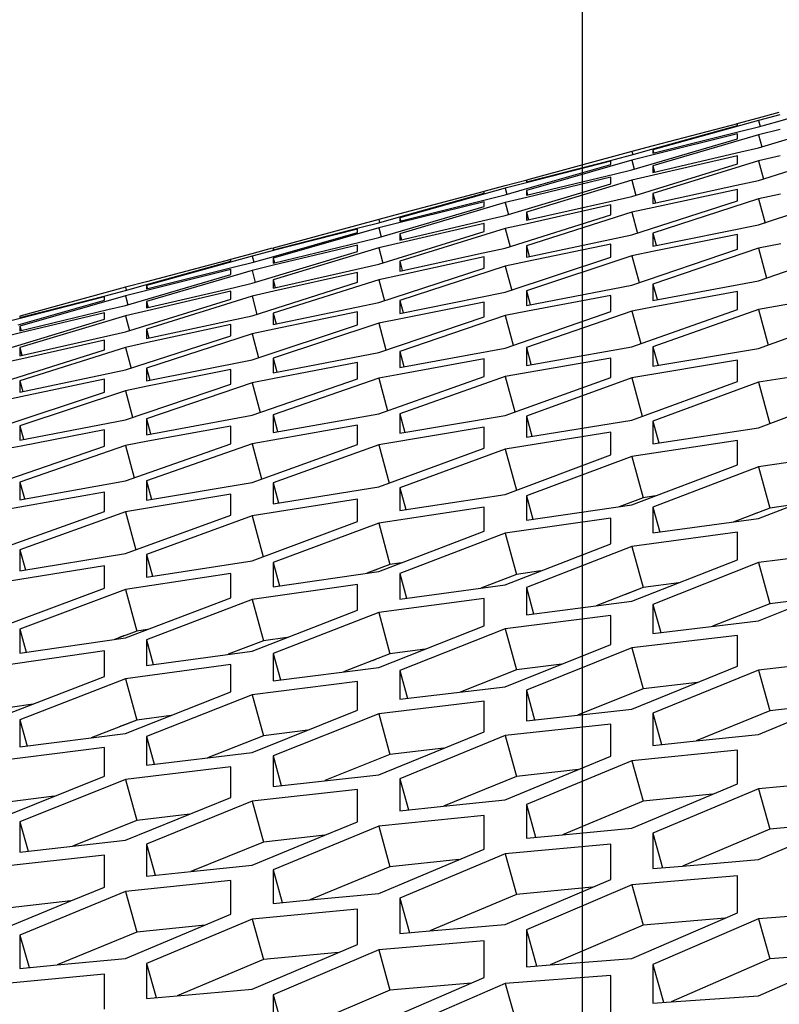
# Model space of a CAD drawing. Header units: millimetres. Extents: x 0 to 420, y 0 to 297.
# Tile 274 of 502: x 242.01 to 243.74, y 250.8 to 253.06. Entities that reach past the tile are written whole.
import ezdxf

# ---------------------------------------------------------------- set-up
doc = ezdxf.new("R2010")
doc.units = ezdxf.units.MM
doc.header["$LTSCALE"] = 23.1
doc.layers.get('0').update_dxf_attribs({"linetype": 'CONTINUOUS'})
doc.layers.add('DIM_PILOTEES', color=7, linetype='CONTINUOUS')
doc.styles.add('TEXTSTYLE_2', font='txt', dxfattribs={"width": 0.97619})
doc.styles.add('TEXTSTYLE_3', font='txt', dxfattribs={"width": 1.071429})
doc.styles.add('TEXTSTYLE_6', font='txt', dxfattribs={"width": 1.178571})
doc.dimstyles.new('DIMSTYLE_1', dxfattribs={"dimtxt": 2.5, "dimasz": 0.1875, "dimexe": 0.125, "dimexo": 0.0625, "dimgap": 1.25, "dimtad": 0, "dimtih": 1, "dimtoh": 1, "dimdsep": 46, "dimtxsty": 'TEXTSTYLE_2', "dimblk": '_FILLED', "dimblk1": '_FILLED', "dimblk2": '_FILLED', "dimcen": 0.09, "dimazin": 2, "dimtfac": 1, "dimtofl": 0, "dimtmove": 0, "dimatfit": 3, "dimldrblk": '_FILLED', "dimfxl": 1, "dimtolj": 1, "dimarcsym": 0})
doc.dimstyles.new('DIMSTYLE_2', dxfattribs={"dimtxt": 2.5, "dimasz": 0.1875, "dimexe": 0.125, "dimexo": 0.0625, "dimgap": 1.25, "dimtad": 0, "dimtih": 1, "dimtoh": 1, "dimdsep": 46, "dimtxsty": 'TEXTSTYLE_3', "dimblk": '_FILLED', "dimblk1": '_FILLED', "dimblk2": '_FILLED', "dimcen": 0.09, "dimazin": 2, "dimtfac": 1, "dimtofl": 0, "dimtmove": 0, "dimatfit": 3, "dimldrblk": '_FILLED', "dimfxl": 1, "dimtolj": 1, "dimarcsym": 0})
doc.dimstyles.new('DIMSTYLE_5', dxfattribs={"dimtxt": 2.5, "dimasz": 0.1875, "dimexe": 0.125, "dimexo": 0.0625, "dimgap": 1.25, "dimtad": 0, "dimtih": 1, "dimtoh": 1, "dimdsep": 46, "dimtxsty": 'TEXTSTYLE_6', "dimblk": '_FILLED', "dimblk1": '_FILLED', "dimblk2": '_FILLED', "dimcen": 0.09, "dimazin": 2, "dimtfac": 1, "dimtofl": 0, "dimtmove": 0, "dimatfit": 3, "dimldrblk": '_FILLED', "dimfxl": 1, "dimtolj": 1, "dimarcsym": 0})

# ---------------------------------------------------------------- blocks, each defined once
blk = doc.blocks.new('_FILLED')
at = {"color": 0, "linetype": 'BYBLOCK'}
blk.add_solid([(0, 0), (-1, 0.167), (-1, -0.167)], dxfattribs=at)
blk = doc.blocks.new('*D0')
at = {"layer": 'DIM_PILOTEES', "color": 2, "linetype": 'CONTINUOUS'}
for p, q in [((218.8808, 254.2086), (215.0951, 254.2086)), ((215.2201, 254.2086), (215.2201, 191.7537)), ((273.8528, 254.2086), (218.8808, 254.2086)), ((215.2201, 129.4471), (215.2201, 186.7537)), ((218.8808, 129.4471), (215.0951, 129.4471)), ((273.8782, 129.4471), (218.8808, 129.4471))]:
    blk.add_line(p, q, dxfattribs=at)
at = {"layer": 'DIM_PILOTEES', "color": 2, "linetype": 'CONTINUOUS', "xscale": 0.1875, "yscale": 0.1875, "zscale": 0.1875}
for p, rotation in [((215.2201, 254.2086), 90), ((215.2201, 129.4471), 270)]:
    blk.add_blockref('_FILLED', p, dxfattribs=dict(at, rotation=rotation))
at = {"layer": 'DIM_PILOTEES', "color": 2, "linetype": 'CONTINUOUS', "insert": (215.2201, 190.5037), "char_height": 2.5, "width": 10.982143, "attachment_point": 2, "line_spacing_factor": 0.9, "style": 'TEXTSTYLE_2'}
blk.add_mtext('{\\ftxt;\\W0.0001;\\H0.0001;\\~}{\\ftxt;\\W2.9285714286;\\H2.5; }{\\ftxt;\\W0.0001;\\H0.0001;\\~}', dxfattribs=at)
blk = doc.blocks.new('*D1')
at = {"layer": 'DIM_PILOTEES', "color": 2, "linetype": 'CONTINUOUS'}
for p, q in [((226.3883, 264.6125), (226.3883, 265.9875)), ((243.2945, 264.6125), (243.2945, 265.9875)), ((226.3883, 265.8625), (225.8883, 265.8625)), ((243.2945, 265.8625), (243.7945, 265.8625)), ((226.3883, 206.2157), (226.3883, 264.6125)), ((243.2945, 226.5584), (243.2945, 264.6125))]:
    blk.add_line(p, q, dxfattribs=at)
at = {"layer": 'DIM_PILOTEES', "color": 2, "linetype": 'CONTINUOUS', "xscale": 0.1875, "yscale": 0.1875, "zscale": 0.1875}
blk.add_blockref('_FILLED', (226.3883, 265.8625), dxfattribs=at)
at = {"layer": 'DIM_PILOTEES', "color": 2, "linetype": 'CONTINUOUS', "xscale": 0.1875, "yscale": 0.1875, "zscale": 0.1875, "rotation": 180}
blk.add_blockref('_FILLED', (243.2945, 265.8625), dxfattribs=at)
at = {"layer": 'DIM_PILOTEES', "color": 2, "linetype": 'CONTINUOUS', "insert": (235.5503, 267.1125), "char_height": 2.5, "width": 8.035714, "attachment_point": 2, "line_spacing_factor": 0.9, "style": 'TEXTSTYLE_3'}
blk.add_mtext('{\\ftxt;\\W0.0001;\\H0.0001;\\~}{\\ftxt;\\W2.1428571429;\\H2.5; }{\\ftxt;\\W0.0001;\\H0.0001;\\~}', dxfattribs=at)
blk = doc.blocks.new('*D8')
at = {"layer": 'DIM_PILOTEES', "color": 2, "linetype": 'CONTINUOUS'}
for p, q in [((226.3883, 276.7141), (226.3883, 278.0891)), ((276.2211, 276.7141), (276.2211, 278.0891)), ((226.3883, 277.9641), (248.9616, 277.9641)), ((276.2211, 277.9641), (257.3545, 277.9641)), ((226.3883, 206.2157), (226.3883, 276.7141)), ((276.2211, 241.6204), (276.2211, 276.7141))]:
    blk.add_line(p, q, dxfattribs=at)
at = {"layer": 'DIM_PILOTEES', "color": 2, "linetype": 'CONTINUOUS', "xscale": 0.1875, "yscale": 0.1875, "zscale": 0.1875, "rotation": 180}
blk.add_blockref('_FILLED', (226.3883, 277.9641), dxfattribs=at)
at = {"layer": 'DIM_PILOTEES', "color": 2, "linetype": 'CONTINUOUS', "xscale": 0.1875, "yscale": 0.1875, "zscale": 0.1875}
blk.add_blockref('_FILLED', (276.2211, 277.9641), dxfattribs=at)
at = {"layer": 'DIM_PILOTEES', "color": 2, "linetype": 'CONTINUOUS', "insert": (253.158, 279.2141), "char_height": 2.5, "width": 8.839286, "attachment_point": 2, "line_spacing_factor": 0.9, "style": 'TEXTSTYLE_6'}
blk.add_mtext('{\\ftxt;\\W0.0001;\\H0.0001;\\~}{\\ftxt;\\W2.3571428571;\\H2.5; }{\\ftxt;\\W0.0001;\\H0.0001;\\~}', dxfattribs=at)

msp = doc.modelspace()

# ---------------------------------------------------------------- linework, layer by layer
at = {"color": 3, "linetype": 'CONTINUOUS'}
for p, q in [((243.7412, 252.8238), (243.9384, 252.8802)), ((243.6969, 252.832), (243.744, 252.8448)), ((243.6969, 252.826), (243.4554, 252.7584)), ((243.6484, 252.8192), (243.6969, 252.832)), ((243.7457, 252.8385), (243.6969, 252.826)), ((243.6969, 252.7632), (243.9384, 252.8361)), ((243.6969, 252.8111), (243.7412, 252.8238)), ((243.4529, 252.76), (243.6486, 252.8146)), ((243.4554, 252.7509), (243.6566, 252.8011)), ((243.6486, 252.8183), (243.4556, 252.7675)), ((243.6486, 252.8146), (243.6486, 252.8183)), ((243.6566, 252.8011), (243.6969, 252.8111)), ((243.7463, 252.805), (243.6969, 252.7931)), ((243.4071, 252.7129), (243.6486, 252.784)), ((243.6969, 252.7931), (243.4554, 252.7218)), ((243.6486, 252.7952), (243.4562, 252.7475)), ((243.6486, 252.784), (243.6486, 252.7952)), ((243.4071, 252.7547), (243.1656, 252.6889)), ((243.4556, 252.7675), (243.4071, 252.7547)), ((243.4071, 252.7472), (243.4529, 252.76)), ((243.4554, 252.7584), (243.4554, 252.7509)), ((243.4554, 252.7069), (243.6566, 252.7539)), ((243.6566, 252.7539), (243.6969, 252.7632)), ((243.6969, 252.6886), (243.9384, 252.765)), ((243.1656, 252.6852), (243.3669, 252.7369)), ((243.4071, 252.7353), (243.1656, 252.6658)), ((243.3588, 252.7325), (243.1661, 252.6833)), ((243.3588, 252.725), (243.3588, 252.7325)), ((243.3669, 252.7369), (243.4071, 252.7472)), ((243.4562, 252.7475), (243.4071, 252.7353)), ((243.6969, 252.7334), (243.4554, 252.6584)), ((243.6486, 252.7451), (243.4569, 252.7007)), ((243.6486, 252.7265), (243.6486, 252.7451)), ((243.7469, 252.7446), (243.6969, 252.7334)), ((243.1616, 252.6686), (243.3588, 252.725)), ((243.3669, 252.7033), (243.4071, 252.7129)), ((243.4071, 252.6518), (243.6486, 252.7265)), ((243.4554, 252.7218), (243.4554, 252.7069)), ((243.1173, 252.6767), (243.1645, 252.6895)), ((243.1656, 252.6547), (243.3669, 252.7033)), ((243.4071, 252.6891), (243.1656, 252.616)), ((243.1656, 252.6889), (243.1656, 252.6852)), ((243.3588, 252.6959), (243.1668, 252.6499)), ((243.3588, 252.681), (243.3588, 252.6959)), ((243.4569, 252.7007), (243.4071, 252.6891)), ((243.6465, 252.6777), (243.6969, 252.6886)), ((243.1173, 252.6707), (242.8759, 252.6031)), ((243.069, 252.663), (242.876, 252.6122)), ((243.0688, 252.6639), (243.1173, 252.6767)), ((243.069, 252.6593), (243.069, 252.663)), ((243.1661, 252.6833), (243.1173, 252.6707)), ((243.1173, 252.6082), (243.3588, 252.681)), ((243.1173, 252.6558), (243.1616, 252.6686)), ((243.1656, 252.6658), (243.1656, 252.6547)), ((243.4554, 252.6361), (243.6465, 252.6777)), ((243.6486, 252.6682), (243.4574, 252.627)), ((243.6486, 252.6421), (243.6486, 252.6682)), ((243.6969, 252.5871), (243.9384, 252.6671)), ((242.8733, 252.6048), (243.069, 252.6593)), ((242.8759, 252.5957), (243.0771, 252.6459)), ((243.069, 252.64), (242.8767, 252.5923)), ((243.069, 252.6288), (243.069, 252.64)), ((243.0771, 252.6459), (243.1173, 252.6558)), ((243.1668, 252.6499), (243.1173, 252.638)), ((243.1656, 252.5974), (243.357, 252.6406)), ((243.357, 252.6406), (243.4071, 252.6518)), ((243.4071, 252.5639), (243.6486, 252.6421)), ((243.4554, 252.6584), (243.4554, 252.6361)), ((243.6969, 252.6468), (243.4554, 252.5683)), ((243.7474, 252.6573), (243.6969, 252.6468)), ((242.8276, 252.5578), (243.069, 252.6288)), ((243.1173, 252.638), (242.8759, 252.5667)), ((243.4071, 252.6161), (243.1656, 252.5393)), ((243.1656, 252.616), (243.1656, 252.5974)), ((243.3588, 252.6326), (243.1673, 252.5897)), ((243.3588, 252.6103), (243.3588, 252.6326)), ((243.4574, 252.627), (243.4071, 252.6161)), ((242.8276, 252.5994), (242.5861, 252.5336)), ((242.876, 252.6122), (242.8276, 252.5994)), ((242.8276, 252.592), (242.8733, 252.6048)), ((242.8759, 252.6031), (242.8759, 252.5957)), ((242.8759, 252.5518), (243.0771, 252.5989)), ((243.0771, 252.5989), (243.1173, 252.6082)), ((243.1173, 252.5339), (243.3588, 252.6103)), ((242.5861, 252.5299), (242.7873, 252.5817)), ((242.8276, 252.5801), (242.5861, 252.5106)), ((242.7793, 252.5772), (242.5866, 252.528)), ((242.7793, 252.5698), (242.7793, 252.5772)), ((242.7873, 252.5817), (242.8276, 252.592)), ((242.8767, 252.5923), (242.8276, 252.5801)), ((242.8276, 252.497), (243.069, 252.5715)), ((243.1173, 252.5785), (242.8759, 252.5036)), ((243.069, 252.5901), (242.8773, 252.5457)), ((243.069, 252.5715), (243.069, 252.5901)), ((243.1673, 252.5897), (243.1173, 252.5785)), ((243.4554, 252.5385), (243.6969, 252.5871)), ((242.5821, 252.5134), (242.7793, 252.5698)), ((242.7873, 252.5481), (242.8276, 252.5578)), ((242.8759, 252.5667), (242.8759, 252.5518)), ((243.1656, 252.5133), (243.3565, 252.5534)), ((243.3565, 252.5534), (243.4071, 252.5639)), ((243.4554, 252.5683), (243.4554, 252.5385)), ((243.6486, 252.5646), (243.4578, 252.5265)), ((243.6486, 252.531), (243.6486, 252.5646)), ((242.5378, 252.5214), (242.5849, 252.5342)), ((242.5866, 252.528), (242.5378, 252.5155)), ((242.5378, 252.4532), (242.7793, 252.526)), ((242.5861, 252.4995), (242.7873, 252.5481)), ((242.8276, 252.5341), (242.5861, 252.461)), ((242.5861, 252.5336), (242.5861, 252.5299)), ((242.7793, 252.5408), (242.5872, 252.4948)), ((242.7793, 252.526), (242.7793, 252.5408)), ((242.8773, 252.5457), (242.8276, 252.5341)), ((243.067, 252.523), (243.1173, 252.5339)), ((243.1656, 252.5393), (243.1656, 252.5133)), ((243.3588, 252.5425), (243.1678, 252.5028)), ((243.3588, 252.5127), (243.3588, 252.5425)), ((243.4071, 252.4493), (243.6486, 252.531)), ((243.4578, 252.5265), (243.4071, 252.5163)), ((243.6969, 252.5334), (243.4554, 252.4514)), ((243.7478, 252.5432), (243.6969, 252.5334)), ((243.6969, 252.4589), (243.9384, 252.5424)), ((242.2938, 252.4495), (242.4895, 252.504)), ((242.5378, 252.5155), (242.2963, 252.4479)), ((242.4895, 252.5078), (242.2964, 252.4569)), ((242.4893, 252.5086), (242.5378, 252.5214)), ((242.4895, 252.504), (242.4895, 252.5078)), ((242.5378, 252.5006), (242.5821, 252.5134)), ((242.5861, 252.5106), (242.5861, 252.4995)), ((242.8759, 252.4813), (243.067, 252.523)), ((242.8759, 252.5036), (242.8759, 252.4813)), ((243.069, 252.5136), (242.8778, 252.4722)), ((243.069, 252.4876), (243.069, 252.5136)), ((243.1173, 252.4328), (243.3588, 252.5127)), ((243.4071, 252.5163), (243.1656, 252.436)), ((242.2963, 252.4405), (242.4975, 252.4907)), ((242.5378, 252.4829), (242.2963, 252.4116)), ((242.4895, 252.4848), (242.2971, 252.4371)), ((242.4895, 252.4737), (242.4895, 252.4848)), ((242.4975, 252.4907), (242.5378, 252.5006)), ((242.5872, 252.4948), (242.5378, 252.4829)), ((242.5861, 252.4425), (242.7775, 252.4857)), ((242.7775, 252.4857), (242.8276, 252.497)), ((242.8276, 252.4094), (243.069, 252.4876)), ((243.1173, 252.4922), (242.8759, 252.4138)), ((243.1678, 252.5028), (243.1173, 252.4922)), ((242.248, 252.4027), (242.4895, 252.4737)), ((242.8276, 252.4613), (242.5861, 252.3847)), ((242.5861, 252.461), (242.5861, 252.4425)), ((242.7793, 252.4778), (242.5878, 252.4349)), ((242.7793, 252.4555), (242.7793, 252.4778)), ((242.8778, 252.4722), (242.8276, 252.4613)), ((243.4554, 252.4142), (243.6969, 252.4589)), ((242.248, 252.4441), (242.0065, 252.3783)), ((242.2078, 252.4264), (242.248, 252.4367)), ((242.2964, 252.4569), (242.248, 252.4441)), ((242.248, 252.4367), (242.2938, 252.4495)), ((242.2971, 252.4371), (242.248, 252.4249)), ((242.2963, 252.4479), (242.2963, 252.4405)), ((242.2963, 252.3968), (242.4975, 252.4439)), ((242.4975, 252.4439), (242.5378, 252.4532)), ((242.5378, 252.3792), (242.7793, 252.4555)), ((243.1656, 252.4026), (243.4071, 252.4493)), ((243.1656, 252.436), (243.1656, 252.4026)), ((243.4554, 252.4514), (243.4554, 252.4142)), ((243.9384, 252.4357), (243.6969, 252.3933)), ((242.0026, 252.3582), (242.1997, 252.4146)), ((242.0065, 252.3747), (242.2078, 252.4264)), ((242.248, 252.4249), (242.0065, 252.3555)), ((242.1997, 252.422), (242.007, 252.3727)), ((242.1997, 252.4146), (242.1997, 252.422)), ((242.248, 252.3421), (242.4895, 252.4166)), ((242.5378, 252.4236), (242.2963, 252.3487)), ((242.4895, 252.4352), (242.2977, 252.3906)), ((242.4895, 252.4166), (242.4895, 252.4352)), ((242.5878, 252.4349), (242.5378, 252.4236)), ((242.8759, 252.3841), (243.1173, 252.4328)), ((242.8759, 252.4138), (242.8759, 252.3841)), ((243.3588, 252.4257), (243.1682, 252.3892)), ((243.3588, 252.3885), (243.3588, 252.4257)), ((243.6486, 252.4342), (243.4582, 252.3992)), ((243.6486, 252.3932), (243.6486, 252.4342)), ((242.0065, 252.3444), (242.2078, 252.393)), ((242.2078, 252.393), (242.248, 252.4027)), ((242.2963, 252.4116), (242.2963, 252.3968)), ((242.5861, 252.3588), (242.777, 252.3988)), ((242.777, 252.3988), (242.8276, 252.4094)), ((243.069, 252.4103), (242.8783, 252.3722)), ((243.069, 252.3769), (243.069, 252.4103)), ((243.4582, 252.3992), (243.4071, 252.3898)), ((243.4071, 252.3081), (243.6486, 252.3932)), ((243.6969, 252.3933), (243.4554, 252.3079)), ((243.6969, 252.304), (243.9384, 252.391)), ((242.007, 252.3727), (241.9582, 252.3602)), ((241.9582, 252.2982), (242.1997, 252.371)), ((242.248, 252.379), (242.0065, 252.306)), ((242.0065, 252.3783), (242.0065, 252.3747)), ((242.1997, 252.3857), (242.0077, 252.3397)), ((242.1997, 252.371), (242.1997, 252.3857)), ((242.2977, 252.3906), (242.248, 252.379)), ((242.2963, 252.3266), (242.4875, 252.3682)), ((242.4875, 252.3682), (242.5378, 252.3792)), ((242.5861, 252.3847), (242.5861, 252.3588)), ((242.7793, 252.388), (242.5883, 252.3483)), ((242.7793, 252.3584), (242.7793, 252.388)), ((242.8276, 252.2953), (243.069, 252.3769)), ((242.8783, 252.3722), (242.8276, 252.362)), ((243.1173, 252.3793), (242.8759, 252.2974)), ((243.1682, 252.3892), (243.1173, 252.3793)), ((243.1173, 252.3051), (243.3588, 252.3885)), ((243.4071, 252.3898), (243.1656, 252.3061)), ((242.0065, 252.3555), (242.0065, 252.3444)), ((242.2963, 252.3487), (242.2963, 252.3266)), ((242.4895, 252.3589), (242.2983, 252.3175)), ((242.4895, 252.333), (242.4895, 252.3589)), ((242.5378, 252.2785), (242.7793, 252.3584)), ((242.5883, 252.3483), (242.5378, 252.3377)), ((242.8276, 252.362), (242.5861, 252.2818)), ((242.0077, 252.3397), (241.9582, 252.3277)), ((242.0065, 252.2875), (242.1979, 252.3308)), ((242.1979, 252.3308), (242.248, 252.3421)), ((242.248, 252.2549), (242.4895, 252.333)), ((242.5378, 252.3377), (242.2963, 252.2593)), ((241.9582, 252.2245), (242.1997, 252.3008)), ((242.248, 252.3066), (242.0065, 252.23)), ((242.0065, 252.306), (242.0065, 252.2875)), ((242.1997, 252.3229), (242.0082, 252.28)), ((242.1997, 252.3008), (242.1997, 252.3229)), ((242.2983, 252.3175), (242.248, 252.3066)), ((242.8759, 252.2603), (243.1173, 252.3051)), ((243.1656, 252.2653), (243.4071, 252.3081)), ((243.1656, 252.3061), (243.1656, 252.2653)), ((243.4554, 252.3079), (243.4554, 252.2633)), ((243.4554, 252.2633), (243.6969, 252.304)), ((242.0082, 252.28), (241.9582, 252.2687)), ((242.2963, 252.2298), (242.5378, 252.2785)), ((242.5861, 252.2485), (242.8276, 252.2953)), ((242.5861, 252.2818), (242.5861, 252.2485)), ((242.8759, 252.2974), (242.8759, 252.2603)), ((243.069, 252.2805), (242.8786, 252.2455)), ((243.069, 252.2397), (243.069, 252.2805)), ((243.3588, 252.2823), (243.1173, 252.2398)), ((243.3588, 252.2377), (243.3588, 252.2823)), ((242.2963, 252.2593), (242.2963, 252.2298)), ((242.4895, 252.2561), (242.2987, 252.2179)), ((242.4895, 252.2228), (242.4895, 252.2561)), ((242.7793, 252.2717), (242.5887, 252.2351)), ((242.7793, 252.2347), (242.7793, 252.2717)), ((243.6486, 252.2772), (243.4071, 252.2368)), ((243.6486, 252.2289), (243.6486, 252.2772)), ((243.9384, 252.2651), (243.6969, 252.2267)), ((242.0065, 252.2042), (242.1974, 252.2443)), ((242.1997, 252.2336), (242.0087, 252.1937)), ((242.1974, 252.2443), (242.248, 252.2549)), ((242.1997, 252.204), (242.1997, 252.2336)), ((242.5887, 252.2351), (242.5378, 252.2253)), ((242.5378, 252.1513), (242.7793, 252.2347)), ((242.8276, 252.236), (242.5861, 252.1524)), ((242.8786, 252.2455), (242.8276, 252.236)), ((242.8276, 252.1546), (243.069, 252.2397)), ((243.1173, 252.2398), (242.8759, 252.1545)), ((243.1173, 252.1509), (243.3588, 252.2377)), ((243.4071, 252.2368), (243.1656, 252.1496)), ((242.0065, 252.23), (242.0065, 252.2042)), ((242.248, 252.1412), (242.4895, 252.2228)), ((242.2987, 252.2179), (242.248, 252.2076)), ((242.5378, 252.2253), (242.2963, 252.1434)), ((243.4071, 252.1403), (243.6486, 252.2289)), ((243.6969, 252.2267), (243.4554, 252.1378)), ((243.6969, 252.1227), (243.9384, 252.213)), ((241.9582, 252.1242), (242.1997, 252.204)), ((242.0087, 252.1937), (241.9582, 252.1832)), ((242.248, 252.2076), (242.0065, 252.1275)), ((242.2963, 252.1065), (242.5378, 252.1513)), ((242.2963, 252.1434), (242.2963, 252.1065)), ((242.5861, 252.1117), (242.8276, 252.1546)), ((242.5861, 252.1524), (242.5861, 252.1117)), ((242.8759, 252.1545), (242.8759, 252.1101)), ((242.8759, 252.1101), (243.1173, 252.1509)), ((243.1656, 252.1496), (243.1656, 252.1015)), ((242.0065, 252.0944), (242.248, 252.1412)), ((242.0065, 252.1275), (242.0065, 252.0944)), ((242.4895, 252.1267), (242.299, 252.0917)), ((242.4895, 252.0861), (242.4895, 252.1267)), ((242.7793, 252.1289), (242.5378, 252.0863)), ((242.7793, 252.0845), (242.7793, 252.1289)), ((243.069, 252.1241), (242.8276, 252.0836)), ((243.069, 252.076), (243.069, 252.1241)), ((243.1656, 252.1015), (243.4071, 252.1403)), ((243.4554, 252.1378), (243.4554, 252.0859)), ((243.4554, 252.0859), (243.6969, 252.1227)), ((242.1997, 252.1177), (242.0091, 252.081)), ((242.1997, 252.0808), (242.1997, 252.1177)), ((243.3588, 252.1124), (243.1173, 252.0739)), ((243.3588, 252.0605), (243.3588, 252.1124)), ((242.0091, 252.081), (241.9582, 252.0712)), ((241.9582, 251.9976), (242.1997, 252.0808)), ((242.248, 252.0822), (242.0065, 251.9986)), ((242.299, 252.0917), (242.248, 252.0822)), ((242.248, 252.0011), (242.4895, 252.0861)), ((242.5378, 252.0863), (242.2963, 252.001)), ((242.5378, 251.9978), (242.7793, 252.0845)), ((242.8276, 252.0836), (242.5861, 251.9965)), ((242.8276, 251.9875), (243.069, 252.076)), ((243.6486, 252.0937), (243.4071, 252.0572)), ((243.6486, 252.038), (243.6486, 252.0937)), ((243.1173, 252.0739), (242.8759, 251.9851)), ((243.1173, 251.9703), (243.3588, 252.0605)), ((243.4071, 252.0572), (243.1656, 251.9667)), ((243.9384, 252.068), (243.6969, 252.0336)), ((243.4071, 251.9461), (243.6486, 252.038)), ((243.6969, 252.0336), (243.4554, 251.9414)), ((243.6969, 251.9149), (243.9384, 252.0085)), ((242.0065, 251.9582), (242.248, 252.0011)), ((242.0065, 251.9986), (242.0065, 251.9582)), ((242.2963, 252.001), (242.2963, 251.9568)), ((242.2963, 251.9568), (242.5378, 251.9978)), ((242.5861, 251.9965), (242.5861, 251.9486)), ((242.5861, 251.9486), (242.8276, 251.9875)), ((242.1997, 251.9755), (241.9582, 251.9328)), ((242.1997, 251.9313), (242.1997, 251.9755)), ((242.4895, 251.971), (242.248, 251.9304)), ((242.4895, 251.9231), (242.4895, 251.971)), ((242.8759, 251.9851), (242.8759, 251.9334)), ((242.8759, 251.9334), (243.1173, 251.9703)), ((243.1656, 251.9667), (243.1656, 251.9112)), ((242.7793, 251.9596), (242.5378, 251.921)), ((242.7793, 251.908), (242.7793, 251.9596)), ((243.069, 251.9413), (242.8276, 251.9048)), ((243.069, 251.8859), (243.069, 251.9413)), ((243.1656, 251.9112), (243.4071, 251.9461)), ((243.4554, 251.9414), (243.4554, 251.8821)), ((241.9582, 251.8446), (242.1997, 251.9313)), ((242.248, 251.9304), (242.0065, 251.8434)), ((242.248, 251.8347), (242.4895, 251.9231)), ((242.5378, 251.921), (242.2963, 251.8324)), ((242.5378, 251.8179), (242.7793, 251.908)), ((242.8276, 251.9048), (242.5861, 251.8144)), ((243.3588, 251.916), (243.1173, 251.8815)), ((243.3588, 251.8568), (243.3588, 251.916)), ((243.4554, 251.8821), (243.6969, 251.9149)), ((242.8276, 251.7941), (243.069, 251.8859)), ((243.1173, 251.8815), (242.8759, 251.7894)), ((243.6486, 251.8838), (243.4071, 251.8513)), ((243.6486, 251.8208), (243.6486, 251.8838)), ((243.1173, 251.7633), (243.3588, 251.8568)), ((243.4071, 251.8513), (243.1656, 251.7575)), ((242.0065, 251.8434), (242.0065, 251.7957)), ((242.0065, 251.7957), (242.248, 251.8347)), ((242.2963, 251.8324), (242.2963, 251.7809)), ((243.9384, 251.8445), (243.6969, 251.8141)), ((242.1997, 251.8069), (241.9582, 251.7682)), ((242.1997, 251.7554), (242.1997, 251.8069)), ((242.2963, 251.7809), (242.5378, 251.8179)), ((242.5861, 251.8144), (242.5861, 251.7591)), ((243.4071, 251.7256), (243.6486, 251.8208)), ((243.6969, 251.8141), (243.4554, 251.7186)), ((242.4895, 251.789), (242.248, 251.7523)), ((242.4895, 251.7338), (242.4895, 251.789)), ((242.5861, 251.7591), (242.8276, 251.7941)), ((242.8759, 251.7894), (242.8759, 251.7304)), ((242.7793, 251.7641), (242.5378, 251.7295)), ((242.7793, 251.7051), (242.7793, 251.7641)), ((242.8759, 251.7304), (243.1173, 251.7633)), ((243.6969, 251.6808), (243.9384, 251.7777)), ((241.9582, 251.6655), (242.1997, 251.7554)), ((242.248, 251.7523), (242.0065, 251.662)), ((243.1656, 251.7575), (243.1656, 251.6948)), ((242.248, 251.6421), (242.4895, 251.7338)), ((242.5378, 251.7295), (242.2963, 251.6375)), ((243.069, 251.7323), (242.8276, 251.6997)), ((243.069, 251.6696), (243.069, 251.7323)), ((243.1656, 251.6948), (243.4071, 251.7256)), ((243.4554, 251.7186), (243.4554, 251.6521)), ((242.5378, 251.6118), (242.7793, 251.7051)), ((242.8276, 251.6997), (242.5861, 251.606)), ((243.3588, 251.6934), (243.1173, 251.6629)), ((243.3588, 251.627), (243.3588, 251.6934)), ((243.4554, 251.6521), (243.6969, 251.6808)), ((242.0065, 251.662), (242.0065, 251.607)), ((242.8276, 251.5745), (243.069, 251.6696)), ((243.1173, 251.6629), (242.8759, 251.5676)), ((243.6486, 251.6476), (243.4071, 251.6192)), ((243.6486, 251.5774), (243.6486, 251.6476)), ((242.0065, 251.607), (242.248, 251.6421)), ((242.2963, 251.6375), (242.2963, 251.5787)), ((243.1173, 251.5302), (243.3588, 251.627)), ((242.1997, 251.6122), (241.9582, 251.5774)), ((242.1997, 251.5535), (242.1997, 251.6122)), ((242.2963, 251.5787), (242.5378, 251.6118)), ((242.5861, 251.606), (242.5861, 251.5435)), ((243.4071, 251.6192), (243.1656, 251.5222)), ((242.4895, 251.5808), (242.248, 251.5481)), ((242.4895, 251.5183), (242.4895, 251.5808)), ((243.9384, 251.5948), (243.6969, 251.5684)), ((242.5861, 251.5435), (242.8276, 251.5745)), ((242.8759, 251.5676), (242.8759, 251.5014)), ((243.4071, 251.479), (243.6486, 251.5774)), ((243.6969, 251.5684), (243.4554, 251.4698)), ((241.9582, 251.4602), (242.1997, 251.5535)), ((242.248, 251.5481), (242.0065, 251.4546)), ((242.7793, 251.5424), (242.5378, 251.5118)), ((242.7793, 251.4762), (242.7793, 251.5424)), ((242.248, 251.4234), (242.4895, 251.5183)), ((242.8759, 251.5014), (243.1173, 251.5302)), ((243.1656, 251.5222), (243.1656, 251.4522)), ((242.5378, 251.5118), (242.2963, 251.4166)), ((243.069, 251.4971), (242.8276, 251.4685)), ((243.069, 251.4271), (243.069, 251.4971)), ((243.6969, 251.4207), (243.8659, 251.4908)), ((242.5378, 251.3796), (242.7793, 251.4762)), ((242.8276, 251.4685), (242.5861, 251.3717)), ((243.1656, 251.4522), (243.4071, 251.479)), ((243.4554, 251.4698), (243.4554, 251.396)), ((242.0065, 251.4546), (242.0065, 251.3923)), ((243.3588, 251.4448), (243.1173, 251.4183)), ((243.3588, 251.3711), (243.3588, 251.4448)), ((242.0065, 251.3923), (242.248, 251.4234)), ((242.8276, 251.3289), (243.069, 251.4271)), ((242.2963, 251.4166), (242.2963, 251.3506)), ((243.1173, 251.4183), (242.8759, 251.3197)), ((243.4554, 251.396), (243.554, 251.4062)), ((243.554, 251.4062), (243.6969, 251.4207)), ((242.1997, 251.3914), (241.9582, 251.3606)), ((242.1997, 251.3255), (242.1997, 251.3914)), ((242.2963, 251.3506), (242.5378, 251.3796)), ((243.6486, 251.3854), (243.4071, 251.361)), ((243.6486, 251.308), (243.6486, 251.3854)), ((242.5861, 251.3717), (242.5861, 251.3019)), ((243.4071, 251.361), (243.1656, 251.2609)), ((243.285, 251.3406), (243.3588, 251.3711)), ((242.4895, 251.3466), (242.248, 251.3179)), ((242.4895, 251.2769), (242.4895, 251.3466)), ((243.1173, 251.2712), (243.285, 251.3406)), ((241.9582, 251.229), (242.1997, 251.3255)), ((242.248, 251.3179), (242.0065, 251.2211)), ((242.5861, 251.3019), (242.8276, 251.3289)), ((242.8759, 251.3197), (242.8759, 251.2463)), ((243.9384, 251.319), (243.6969, 251.2968)), ((242.7793, 251.2947), (242.5378, 251.2681)), ((242.7793, 251.2214), (242.7793, 251.2947)), ((243.4071, 251.2064), (243.6486, 251.308)), ((243.6969, 251.2968), (243.4554, 251.1949)), ((242.248, 251.1788), (242.4895, 251.2769)), ((242.5378, 251.2681), (242.2963, 251.1697)), ((242.9758, 251.2567), (243.1173, 251.2712)), ((242.8759, 251.2463), (242.9758, 251.2567)), ((243.1656, 251.2609), (243.1656, 251.1837)), ((242.0065, 251.2211), (242.0065, 251.1517)), ((242.7041, 251.1903), (242.7793, 251.2214)), ((243.069, 251.2359), (242.8276, 251.2114)), ((243.069, 251.1588), (243.069, 251.2359)), ((243.6969, 251.1347), (243.9384, 251.2378)), ((242.8276, 251.2114), (242.5861, 251.1114)), ((243.2485, 251.1916), (243.4071, 251.2064)), ((242.0065, 251.1517), (242.248, 251.1788)), ((242.5378, 251.1216), (242.7041, 251.1903)), ((243.1656, 251.1837), (243.2485, 251.1916)), ((243.4554, 251.1949), (243.4554, 251.114)), ((242.2963, 251.1697), (242.2963, 251.0966)), ((242.8276, 251.0574), (243.069, 251.1588)), ((243.3588, 251.1701), (243.1173, 251.1477)), ((243.3588, 251.0893), (243.3588, 251.1701)), ((242.1997, 251.1447), (241.9582, 251.118)), ((242.1997, 251.0717), (242.1997, 251.1447)), ((243.1173, 251.1477), (242.8759, 251.0461)), ((243.5228, 251.1198), (243.6969, 251.1347)), ((242.2963, 251.0966), (242.3975, 251.1072)), ((242.3975, 251.1072), (242.5378, 251.1216)), ((242.5861, 251.1114), (242.5861, 251.0345)), ((243.4554, 251.114), (243.5228, 251.1198)), ((242.4895, 251.0865), (242.248, 251.0618)), ((242.4895, 251.0097), (242.4895, 251.0865)), ((243.1173, 250.9863), (243.3588, 251.0893)), ((243.6486, 251.0973), (243.4071, 251.077)), ((243.6486, 251.0127), (243.6486, 251.0973)), ((242.248, 251.0618), (242.0065, 250.9619)), ((242.1232, 251.0401), (242.1997, 251.0717)), ((243.4071, 251.077), (243.1656, 250.9737)), ((241.9582, 250.9721), (242.1232, 251.0401)), ((242.5861, 251.0345), (242.6702, 251.0426)), ((242.6702, 251.0426), (242.8276, 251.0574)), ((242.8759, 251.0461), (242.8759, 250.9655)), ((242.7793, 251.0212), (242.5378, 250.9987)), ((242.7793, 250.9407), (242.7793, 251.0212)), ((243.9384, 251.0174), (243.6969, 250.9993)), ((242.248, 250.9085), (242.4895, 251.0097)), ((242.5378, 250.9987), (242.2963, 250.8972)), ((243.4071, 250.9081), (243.6486, 251.0127)), ((243.6969, 250.9993), (243.4554, 250.8944)), ((242.8759, 250.9655), (242.9445, 250.9714)), ((242.9445, 250.9714), (243.1173, 250.9863)), ((243.1656, 250.9737), (243.1656, 250.8894)), ((242.0065, 250.9619), (242.0065, 250.8854)), ((243.069, 250.949), (242.8276, 250.9285)), ((243.069, 250.8648), (243.069, 250.949)), ((242.5378, 250.8379), (242.7793, 250.9407)), ((242.8276, 250.9285), (242.5861, 250.8254)), ((243.6969, 250.8229), (243.9384, 250.9291)), ((242.092, 250.8936), (242.248, 250.9085)), ((243.22, 250.8937), (243.4071, 250.9081)), ((242.0065, 250.8854), (242.092, 250.8936)), ((242.2963, 250.8972), (242.2963, 250.8169)), ((243.1656, 250.8894), (243.22, 250.8937)), ((243.4554, 250.8944), (243.4554, 250.8064)), ((242.1997, 250.8724), (241.9582, 250.8496)), ((242.1997, 250.7922), (242.1997, 250.8724)), ((242.8276, 250.7603), (243.069, 250.8648)), ((243.3588, 250.8698), (243.1173, 250.8514)), ((243.3588, 250.7818), (243.3588, 250.8698)), ((242.3661, 250.8231), (242.5378, 250.8379)), ((243.1173, 250.8514), (242.8759, 250.7467)), ((242.2963, 250.8169), (242.3661, 250.8231)), ((242.5861, 250.8254), (242.5861, 250.7415)), ((243.4967, 250.8092), (243.6969, 250.8229)), ((243.4554, 250.8064), (243.4967, 250.8092))]:
    msp.add_line(p, q, dxfattribs=at)
at = {"color": 7, "linetype": 'CONTINUOUS'}
for p, q in [((243.6969, 252.826), (243.7006, 252.8121)), ((243.6969, 252.7931), (243.7044, 252.7652)), ((243.4071, 252.7547), (243.409, 252.7477)), ((243.4554, 252.7584), (243.4573, 252.7514)), ((243.4071, 252.7353), (243.4127, 252.7144)), ((243.6969, 252.7334), (243.7081, 252.6916)), ((243.4554, 252.7218), (243.4591, 252.7079)), ((243.4071, 252.6891), (243.4164, 252.6543)), ((243.1173, 252.6707), (243.1211, 252.6568)), ((243.1656, 252.6658), (243.1684, 252.6554)), ((243.4554, 252.6584), (243.461, 252.6376)), ((243.6969, 252.6468), (243.7119, 252.5911)), ((243.1173, 252.638), (243.1248, 252.6102)), ((243.1656, 252.616), (243.1703, 252.5986)), ((243.4071, 252.6161), (243.4202, 252.5674)), ((242.8276, 252.5994), (242.8294, 252.5925)), ((242.8759, 252.6031), (242.8777, 252.5962)), ((242.8276, 252.5801), (242.8331, 252.5593)), ((243.1173, 252.5785), (243.1285, 252.5369)), ((242.8759, 252.5667), (242.8796, 252.5528)), ((243.4554, 252.5683), (243.4629, 252.5405)), ((242.8276, 252.5341), (242.8368, 252.4994)), ((243.1656, 252.5393), (243.1722, 252.5151)), ((243.6969, 252.5334), (243.7153, 252.4653)), ((242.5378, 252.5155), (242.5415, 252.5016)), ((242.5861, 252.5106), (242.5889, 252.5003)), ((242.8759, 252.5036), (242.8814, 252.4828)), ((243.4071, 252.5163), (243.4237, 252.4549)), ((242.5378, 252.4829), (242.5452, 252.4552)), ((243.1173, 252.4922), (243.1323, 252.4368)), ((242.5861, 252.461), (242.5907, 252.4437)), ((242.8276, 252.4613), (242.8406, 252.4129)), ((242.248, 252.4441), (242.2498, 252.4372)), ((242.2963, 252.4479), (242.2981, 252.4409)), ((243.1656, 252.436), (243.174, 252.4049)), ((243.4554, 252.4514), (243.4648, 252.4167)), ((242.248, 252.4249), (242.2535, 252.4042)), ((242.5378, 252.4236), (242.5489, 252.3821)), ((242.8759, 252.4138), (242.8833, 252.3861)), ((242.2963, 252.4116), (242.3, 252.3978)), ((243.6969, 252.3933), (243.7189, 252.312)), ((242.248, 252.379), (242.2573, 252.3446)), ((242.5861, 252.3847), (242.5926, 252.3605)), ((243.1173, 252.3793), (243.1357, 252.3115)), ((243.4071, 252.3898), (243.4273, 252.3152)), ((242.0065, 252.3555), (242.0093, 252.3451)), ((242.2963, 252.3487), (242.3019, 252.328)), ((242.8276, 252.362), (242.844, 252.3008)), ((242.5378, 252.3377), (242.5526, 252.2825)), ((242.0065, 252.306), (242.0111, 252.2888)), ((242.248, 252.3066), (242.261, 252.2584)), ((243.1656, 252.3061), (243.1759, 252.2681)), ((243.4554, 252.3079), (243.467, 252.2653)), ((242.5861, 252.2818), (242.5944, 252.2507)), ((242.8759, 252.2974), (242.8852, 252.2629)), ((242.2963, 252.2593), (242.3037, 252.2318)), ((242.8276, 252.236), (242.8477, 252.1617)), ((243.1173, 252.2398), (243.1393, 252.1588)), ((243.4071, 252.2368), (243.4309, 252.149)), ((242.0065, 252.23), (242.013, 252.2059)), ((242.5378, 252.2253), (242.556, 252.1577)), ((243.6969, 252.2267), (243.7228, 252.1316)), ((242.248, 252.2076), (242.2644, 252.1468)), ((242.2963, 252.1434), (242.3056, 252.109)), ((242.5861, 252.1524), (242.5963, 252.1145)), ((242.8759, 252.1545), (242.8874, 252.112)), ((243.1656, 252.1496), (243.1782, 252.1035)), ((242.0065, 252.1275), (242.0149, 252.0966)), ((243.4554, 252.1378), (243.469, 252.088)), ((242.248, 252.0822), (242.268, 252.0082)), ((242.5378, 252.0863), (242.5597, 252.0056)), ((242.8276, 252.0836), (242.8513, 251.9962)), ((243.1173, 252.0739), (243.1429, 251.9798)), ((243.4071, 252.0572), (243.433, 251.9624)), ((243.6969, 252.0336), (243.7228, 251.939)), ((242.0065, 251.9986), (242.0167, 251.9609)), ((242.2963, 252.001), (242.3078, 251.9588)), ((242.5861, 251.9965), (242.5986, 251.9506)), ((242.8759, 251.9851), (242.8894, 251.9355)), ((243.1656, 251.9667), (243.1802, 251.9134)), ((243.4612, 251.9667), (243.433, 251.9624)), ((243.433, 251.9624), (243.3783, 251.9419)), ((243.4554, 251.9414), (243.471, 251.8842)), ((243.7803, 251.9473), (243.7228, 251.939)), ((242.248, 251.9304), (242.2716, 251.8434)), ((242.5378, 251.921), (242.5633, 251.8274)), ((243.7228, 251.939), (243.639, 251.9071)), ((243.6921, 251.9273), (243.6825, 251.9237)), ((242.8276, 251.9048), (242.8534, 251.8099)), ((243.1173, 251.8815), (243.1432, 251.787)), ((243.4071, 251.8513), (243.433, 251.757)), ((242.0065, 251.8434), (242.019, 251.7977)), ((242.2963, 251.8324), (242.3098, 251.7829)), ((242.5861, 251.8144), (242.6006, 251.7612)), ((242.8534, 251.8099), (242.8005, 251.7902)), ((242.8798, 251.814), (242.8534, 251.8099)), ((243.6969, 251.8141), (243.7228, 251.7201)), ((242.8255, 251.7995), (242.8132, 251.7949)), ((242.8759, 251.7894), (242.8914, 251.7326)), ((243.1432, 251.787), (243.0611, 251.7557)), ((243.199, 251.795), (243.1432, 251.787)), ((243.5148, 251.7681), (243.433, 251.757)), ((242.248, 251.7523), (242.2739, 251.6575)), ((243.1656, 251.7575), (243.1823, 251.6969)), ((243.433, 251.757), (243.3251, 251.7152)), ((243.433, 251.757), (243.3928, 251.7414)), ((242.5378, 251.7295), (242.5637, 251.6349)), ((243.4554, 251.7186), (243.4731, 251.6542)), ((243.7228, 251.7201), (243.5919, 251.6684)), ((243.8278, 251.7334), (243.7228, 251.7201)), ((242.8276, 251.6997), (242.8534, 251.6054)), ((242.0065, 251.662), (242.021, 251.6091)), ((242.2739, 251.6575), (242.2228, 251.6384)), ((242.2984, 251.6612), (242.2739, 251.6575)), ((243.1173, 251.6629), (243.1432, 251.5689)), ((242.2461, 251.6471), (242.2336, 251.6425)), ((242.2963, 251.6375), (242.3118, 251.5809)), ((242.5637, 251.6349), (242.4833, 251.6044)), ((242.6178, 251.6427), (242.5637, 251.6349)), ((242.5861, 251.606), (242.6027, 251.5457)), ((242.8534, 251.6054), (242.7471, 251.5642)), ((242.9337, 251.6163), (242.8534, 251.6054)), ((243.4071, 251.6192), (243.433, 251.5255)), ((242.8205, 251.5927), (242.8132, 251.5898)), ((243.2467, 251.5821), (243.1432, 251.5689)), ((242.8759, 251.5676), (242.8935, 251.5035)), ((243.1432, 251.5689), (243.0138, 251.5179)), ((243.6969, 251.5684), (243.7228, 251.475)), ((242.248, 251.5481), (242.2739, 251.4538)), ((243.5573, 251.5402), (243.433, 251.5255)), ((243.1656, 251.5222), (243.1844, 251.4543)), ((243.433, 251.5255), (243.2829, 251.4653)), ((242.0365, 251.4905), (241.9841, 251.4829)), ((242.5378, 251.5118), (242.5637, 251.4178)), ((243.8659, 251.4908), (243.7228, 251.475)), ((242.8276, 251.4685), (242.8534, 251.3748)), ((243.4554, 251.4698), (243.4753, 251.3981)), ((243.7228, 251.475), (243.554, 251.4062)), ((242.0065, 251.4546), (242.023, 251.3945)), ((242.2739, 251.4538), (242.1692, 251.4133)), ((242.2739, 251.4538), (242.2336, 251.4382)), ((242.3525, 251.4645), (242.2739, 251.4538)), ((242.6656, 251.4308), (242.5637, 251.4178)), ((242.2963, 251.4166), (242.3139, 251.3527)), ((242.5637, 251.4178), (242.4358, 251.3674)), ((243.1173, 251.4183), (243.1432, 251.3249)), ((242.9764, 251.3895), (242.8534, 251.3748)), ((242.5861, 251.3717), (242.6048, 251.3041)), ((242.8534, 251.3748), (242.7047, 251.3153)), ((243.4071, 251.361), (243.433, 251.268)), ((243.285, 251.3406), (243.1432, 251.3249)), ((242.248, 251.3179), (242.2739, 251.2242)), ((242.8759, 251.3197), (242.8957, 251.2484)), ((243.1432, 251.3249), (242.9758, 251.2567)), ((243.6969, 251.2968), (243.7228, 251.2041)), ((242.0846, 251.2795), (241.9841, 251.2666)), ((242.5378, 251.2681), (242.5637, 251.1747)), ((243.433, 251.268), (243.2485, 251.1916)), ((243.5919, 251.2841), (243.433, 251.268)), ((243.1656, 251.2609), (243.1866, 251.1857)), ((242.0065, 251.2211), (242.0251, 251.1538)), ((242.2739, 251.2242), (242.1266, 251.1653)), ((242.3954, 251.2387), (242.2739, 251.2242)), ((243.8972, 251.2203), (243.7228, 251.2041)), ((242.8276, 251.2114), (242.8534, 251.1184)), ((243.7228, 251.2041), (243.5228, 251.1199)), ((242.5637, 251.1747), (242.3975, 251.1072)), ((242.7041, 251.1903), (242.5637, 251.1747)), ((243.4554, 251.1949), (243.4775, 251.1159)), ((242.2963, 251.1697), (242.316, 251.0987)), ((243.011, 251.1345), (242.8534, 251.1184)), ((243.1173, 251.1477), (243.1432, 251.055)), ((242.5861, 251.1114), (242.6069, 251.0365)), ((242.8534, 251.1184), (242.6702, 251.0426)), ((242.248, 251.0618), (242.2739, 250.9688)), ((243.3164, 251.0712), (243.1432, 251.055)), ((243.4071, 251.077), (243.433, 250.9847)), ((242.1232, 251.0401), (241.9841, 251.0246)), ((242.8759, 251.0461), (242.8978, 250.9674)), ((243.1432, 251.055), (242.9444, 250.9715)), ((242.5378, 250.9987), (242.5637, 250.906)), ((243.6205, 251.0006), (243.433, 250.9847)), ((243.6969, 250.9993), (243.7228, 250.9073)), ((242.4302, 250.9849), (242.2739, 250.9688)), ((243.1656, 250.9737), (243.1888, 250.8912)), ((243.433, 250.9847), (243.22, 250.8937)), ((242.0065, 250.9619), (242.0273, 250.8874)), ((242.2739, 250.9688), (242.092, 250.8936)), ((242.8276, 250.9285), (242.8534, 250.8362)), ((242.5637, 250.906), (242.3661, 250.8231)), ((242.7357, 250.9222), (242.5637, 250.906)), ((243.7228, 250.9073), (243.4967, 250.8092)), ((243.924, 250.9226), (243.7228, 250.9073)), ((242.2963, 250.8972), (242.3182, 250.8189)), ((243.4554, 250.8944), (243.4797, 250.8081)), ((242.8534, 250.8362), (242.6416, 250.7459)), ((243.0398, 250.8521), (242.8534, 250.8362)), ((243.1173, 250.8514), (243.1432, 250.7595)), ((242.5861, 250.8254), (242.6091, 250.7433))]:
    msp.add_line(p, q, dxfattribs=at)

# ---------------------------------------------------------------- dimensions: what is measured, and where the dimension line sits
at = {"layer": 'DIM_PILOTEES', "color": 2, "linetype": 'CONTINUOUS'}
for base, p1, p2, angle, text, dimstyle, picture, middle in [((226.3883, 277.9641), (276.2211, 241.5579), (226.3883, 206.1532), 180, '{\\ftxt;\\W0.0001;\\H0.0001;\\~}{\\ftxt;\\W2.3571428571;\\H2.5; }{\\ftxt;\\W0.0001;\\H0.0001;\\~}', 'DIMSTYLE_5', '*D8', (250.2116, 276.7141)), ((226.3883, 265.8625), (243.2945, 226.4959), (226.3883, 206.1532), 180, '{\\ftxt;\\W0.0001;\\H0.0001;\\~}{\\ftxt;\\W2.1428571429;\\H2.5; }{\\ftxt;\\W0.0001;\\H0.0001;\\~}', 'DIMSTYLE_2', '*D1', (232.8717, 264.6125)), ((215.2201, 254.2086), (273.9407, 129.4471), (273.9153, 254.2086), 90, '{\\ftxt;\\W0.0001;\\H0.0001;\\~}{\\ftxt;\\W2.9285714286;\\H2.5; }{\\ftxt;\\W0.0001;\\H0.0001;\\~}', 'DIMSTYLE_1', '*D0', (211.5594, 188.0037))]:
    dim = msp.add_linear_dim(base=base, p1=p1, p2=p2, angle=angle, text=text, dimstyle=dimstyle, dxfattribs=at)
    dim.commit()
    dim.dimension.update_dxf_attribs({"geometry": picture, "text_midpoint": middle, "dimtype": 160})

doc.saveas('drawing.dxf')
